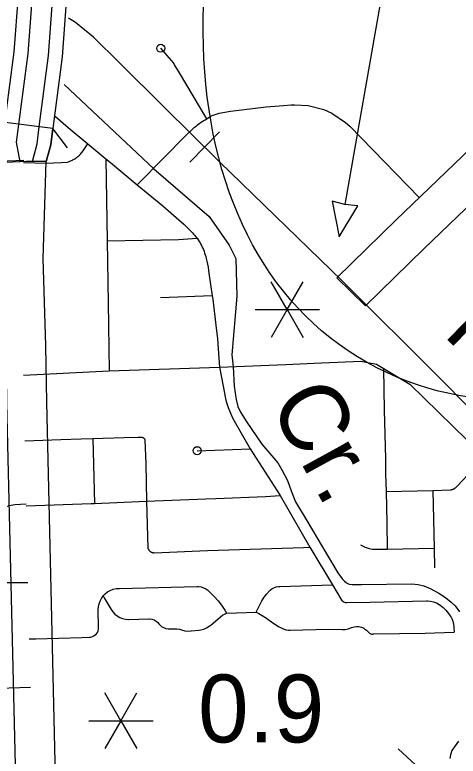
# Model space of a CAD drawing. Extents: x 309348 to 309445, y 336383 to 336484.
# Drawn here: x 309351.067 to 309351.619, y 336398.714 to 336399.638 of the extents above; entities that cross this region are included whole.
import ezdxf

# ---------------------------------------------------------------- set-up
doc = ezdxf.new("R2010")
doc.units = 0
doc.layers.add('R_Annotation', color=7, linetype='Continuous')

msp = doc.modelspace()

# ---------------------------------------------------------------- linework, layer by layer
at = {"layer": 'R_Annotation'}
for p, q in [((309351.53131, 336399.70807), (309351.47755, 336399.40106)), ((309351.114, 336399.49578), (309351.05447, 336399.50343)), ((309351.08423, 336399.4996), (309351.08423, 336399.4996)), ((309351.30299, 336399.47286), (309351.3215, 336399.4917)), ((309351.30299, 336399.47286), (309351.28448, 336399.45403)), ((309351.40588, 336399.27038), (309351.38587, 336399.30503)), ((309351.40588, 336399.27038), (309351.42588, 336399.30503)), ((309351.36586, 336399.27038), (309351.40588, 336399.27038)), ((309351.40588, 336399.27038), (309351.38587, 336399.23572)), ((309351.40588, 336399.27038), (309351.44589, 336399.27038)), ((309351.40588, 336399.27038), (309351.42588, 336399.23572)), ((309351.19875, 336398.75815), (309351.17875, 336398.7928)), ((309351.19875, 336398.75815), (309351.21876, 336398.7928)), ((309351.15874, 336398.75815), (309351.19875, 336398.75815)), ((309351.19875, 336398.75815), (309351.17875, 336398.7235)), ((309351.19875, 336398.75815), (309351.23877, 336398.75815)), ((309351.19875, 336398.75815), (309351.21876, 336398.7235))]:
    msp.add_line(p, q, dxfattribs=at)
for points in [[(309351.07271, 336399.45429), (309351.05568, 336399.45359), (309351.05147, 336399.48015), (309351.06575, 336399.59124), (309351.07103, 336399.6624), (309351.07123, 336399.7171), (309351.07033, 336399.78421), (309351.06029, 336399.94364), (309351.05759, 336400.04435), (309351.0601, 336400.08832), (309351.0645, 336400.13258), (309351.07015, 336400.16079), (309351.1591, 336400.46841), (309351.17423, 336400.51732), (309351.18929, 336400.50845)], [(309351.18929, 336400.50845), (309351.1754, 336400.46353), (309351.08668, 336400.15675), (309351.08134, 336400.13006), (309351.07706, 336400.08699), (309351.07461, 336400.04409), (309351.07728, 336399.94441), (309351.08733, 336399.78485), (309351.08824, 336399.71733), (309351.08803, 336399.66174), (309351.08267, 336399.58952), (309351.06845, 336399.4788), (309351.07271, 336399.45429)], [(309351.21423, 336400.50105), (309351.23127, 336400.4986), (309351.21661, 336400.4512), (309351.12851, 336400.14654), (309351.12393, 336400.1237), (309351.11995, 336400.08364), (309351.11766, 336400.04344), (309351.12026, 336399.94634), (309351.13033, 336399.7865), (309351.13125, 336399.71791), (309351.13104, 336399.66007), (309351.12548, 336399.58519), (309351.114, 336399.49578), (309351.11138, 336399.4754), (309351.10575, 336399.45473), (309351.08873, 336399.45466)], [(309351.08873, 336399.45466), (309351.09441, 336399.47675), (309351.09713, 336399.49795), (309351.10856, 336399.5869), (309351.11404, 336399.66073), (309351.11424, 336399.71768), (309351.11333, 336399.78585), (309351.10327, 336399.94557), (309351.10064, 336400.0437), (309351.10299, 336400.08496), (309351.1071, 336400.12621), (309351.11197, 336400.15058), (309351.20031, 336400.45607), (309351.21423, 336400.50105)], [(309351.73787, 336399.04127), (309351.59611, 336399.18487), (309351.47434, 336399.30605), (309351.32168, 336399.4545), (309351.25201, 336399.52297), (309351.19749, 336399.5775), (309351.16477, 336399.60961), (309351.14236, 336399.62779), (309351.13341, 336399.63329)], [(309352.28128, 336398.50746), (309352.01351, 336398.77225), (309351.93476, 336398.8492), (309351.83298, 336398.95038), (309351.73787, 336399.04127), (309351.59611, 336399.18487), (309351.47434, 336399.30605), (309351.32168, 336399.4545), (309351.25201, 336399.52297), (309351.19749, 336399.5775), (309351.16477, 336399.60961), (309351.14236, 336399.62779), (309351.13341, 336399.63329)], [(309351.30594, 336399.50797), (309351.27151, 336399.56545), (309351.26639, 336399.5742), (309351.26568, 336399.57536), (309351.26494, 336399.5765), (309351.26416, 336399.57762), (309351.26334, 336399.57871), (309351.26249, 336399.57977), (309351.2616, 336399.5808), (309351.24833, 336399.59592)], [(309351.50342, 336399.27488), (309351.46765, 336399.30986), (309351.54165, 336399.38225), (309351.65535, 336399.49133), (309351.72758, 336399.56271)], [(309351.1279, 336399.55062), (309351.23963, 336399.44577), (309351.3086, 336399.38645), (309351.33343, 336399.35058), (309351.34171, 336399.33402), (309351.34309, 336399.28711), (309351.33704, 336399.21377)], [(309351.30594, 336399.50797), (309351.31008, 336399.51069), (309351.31258, 336399.51208), (309351.3212, 336399.51505), (309351.33519, 336399.51755), (309351.3798, 336399.52276), (309351.40128, 336399.52471), (309351.41088, 336399.52547), (309351.41478, 336399.52561), (309351.43197, 336399.52449), (309351.45139, 336399.51968), (309351.46136, 336399.51487), (309351.47846, 336399.50347), (309351.4838, 336399.49901), (309351.57039, 336399.40982)], [(309351.76274, 336399.52713), (309351.69025, 336399.4555), (309351.57645, 336399.34633), (309351.50342, 336399.27488)], [(309351.11689, 336399.51088), (309351.11714, 336399.51067), (309351.13298, 336399.49715), (309351.15757, 336399.47682)], [(309351.25241, 336399.45972), (309351.27849, 336399.48605), (309351.2888, 336399.49592), (309351.29051, 336399.49751), (309351.29228, 336399.49904), (309351.2941, 336399.50051), (309351.29596, 336399.50192), (309351.29788, 336399.50326), (309351.29983, 336399.50454), (309351.30183, 336399.50575), (309351.30387, 336399.5069), (309351.30594, 336399.50797)], [(309351.10575, 336399.45473), (309351.11138, 336399.4754), (309351.114, 336399.49578)], [(309351.13234, 336399.47203), (309351.114, 336399.49578)], [(309351.07739, 336399.45338), (309351.10531, 336399.45263), (309351.12447, 336399.45344), (309351.13174, 336399.45409), (309351.13334, 336399.45452), (309351.13513, 336399.45526), (309351.13622, 336399.45568), (309351.1373, 336399.45614), (309351.13836, 336399.45663), (309351.13941, 336399.45716), (309351.14043, 336399.45773), (309351.14144, 336399.45832), (309351.14243, 336399.45895), (309351.14339, 336399.45962), (309351.14434, 336399.46031), (309351.14525, 336399.46104), (309351.14615, 336399.46179), (309351.14702, 336399.46258), (309351.14786, 336399.4634), (309351.14991, 336399.4659), (309351.15171, 336399.46814), (309351.15757, 336399.47682)], [(309351.15757, 336399.47682), (309351.18004, 336399.45824)], [(309351.21898, 336399.42595), (309351.25241, 336399.45972)], [(309351.07768, 336399.4559), (309351.03659, 336399.4546), (309350.97472, 336399.45278), (309350.90715, 336399.4496), (309350.87007, 336399.44801), (309350.84278, 336399.44641), (309350.77672, 336399.44293), (309350.75701, 336399.44232), (309350.73017, 336399.44186), (309350.65942, 336399.43982), (309350.53931, 336399.43527)], [(309351.10575, 336399.45473), (309351.08073, 336399.45463), (309351.05568, 336399.45359), (309351.05206, 336399.33408), (309351.05525, 336399.22411), (309351.05644, 336399.15399)], [(309351.10645, 336399.15483), (309351.10526, 336399.22526), (309351.1021, 336399.33405), (309351.10575, 336399.45473)], [(309351.18004, 336399.45824), (309351.18175, 336399.35616)], [(309351.18004, 336399.45824), (309351.18561, 336399.45364), (309351.21898, 336399.42595)], [(309351.21898, 336399.42595), (309351.25094, 336399.39944), (309351.26404, 336399.38802), (309351.27706, 336399.37659), (309351.28623, 336399.36772), (309351.2878, 336399.3661), (309351.28931, 336399.36443), (309351.29078, 336399.36272), (309351.29218, 336399.36095), (309351.29353, 336399.35915)], [(309351.18175, 336399.35616), (309351.27044, 336399.35785), (309351.29353, 336399.35915)], [(309351.29353, 336399.35915), (309351.29485, 336399.35725), (309351.29611, 336399.35531), (309351.2973, 336399.35334), (309351.29843, 336399.35132), (309351.29949, 336399.34927), (309351.30048, 336399.34718), (309351.3014, 336399.34507), (309351.30225, 336399.34292), (309351.30304, 336399.34074), (309351.30374, 336399.33855), (309351.30438, 336399.33633), (309351.30495, 336399.33408), (309351.30589, 336399.33049), (309351.30671, 336399.32687), (309351.30741, 336399.32322), (309351.30798, 336399.31955), (309351.30843, 336399.31587), (309351.31252, 336399.28729)], [(309351.18175, 336399.35616), (309351.18297, 336399.27879)], [(309351.31252, 336399.28729), (309351.24819, 336399.28489)], [(309351.31252, 336399.28729), (309351.31309, 336399.28332), (309351.31751, 336399.24724), (309351.31892, 336399.23436), (309351.32, 336399.22146), (309351.32146, 336399.1985)], [(309351.18297, 336399.27879), (309351.1843, 336399.19414)], [(309351.33704, 336399.21377), (309351.33847, 336399.19914), (309351.33989, 336399.17496), (309351.34232, 336399.1583), (309351.34456, 336399.14957), (309351.34781, 336399.14266), (309351.35146, 336399.13677), (309351.35471, 336399.13128), (309351.37441, 336399.10284), (309351.3941, 336399.07947), (309351.39918, 336399.07054), (309351.40608, 336399.05753), (309351.41075, 336399.04473), (309351.41624, 336399.03092), (309351.43065, 336399.00674), (309351.44954, 336398.97505), (309351.46903, 336398.94254), (309351.47411, 336398.93502), (309351.47715, 336398.93198), (309351.47979, 336398.92974), (309351.48304, 336398.92832), (309351.4869, 336398.92791), (309351.49827, 336398.92771), (309351.56122, 336398.92873), (309351.56893, 336398.92791), (309351.57584, 336398.92608), (309351.58396, 336398.92283), (309351.59472, 336398.91694), (309351.60304, 336398.91186), (309351.61015, 336398.90597), (309351.61523, 336398.90109), (309351.62051, 336398.89398)], [(309351.32146, 336399.1985), (309351.40399, 336399.20196)], [(309351.40399, 336399.20196), (309351.43936, 336399.20353)], [(309351.43936, 336399.20353), (309351.49773, 336399.20613)], [(309351.49773, 336399.20613), (309351.51715, 336399.20224), (309351.55859, 336399.17763), (309351.62982, 336399.10769), (309351.84479, 336398.8901), (309352.01055, 336398.72043)], [(309351.07758, 336399.1888), (309351.1843, 336399.19414)], [(309351.1843, 336399.19414), (309351.32146, 336399.1985)], [(309351.32146, 336399.1985), (309351.32807, 336399.16394), (309351.32823, 336399.16313), (309351.32998, 336399.15572), (309351.33224, 336399.14845), (309351.33502, 336399.14136), (309351.33828, 336399.13449), (309351.33974, 336399.13178), (309351.35976, 336399.09698)], [(309351.52587, 336399.19706), (309351.52678, 336399.14513), (309351.52807, 336399.08447), (309351.52842, 336399.06564), (309351.52894, 336399.04366)], [(309351.11739, 336398.68855), (309351.10645, 336399.15483)], [(309351.05644, 336399.15399), (309351.06743, 336398.68535), (309351.09215, 336398.68617), (309351.11739, 336398.68855)], [(309351.07924, 336399.1069), (309351.12372, 336399.10868), (309351.14919, 336399.1093), (309351.16383, 336399.10979)], [(309351.16383, 336399.10979), (309351.20278, 336399.1111), (309351.22023, 336399.11123), (309351.22444, 336399.11128), (309351.22458, 336399.11128), (309351.22473, 336399.11127), (309351.22487, 336399.11126), (309351.22502, 336399.11124), (309351.22516, 336399.11122), (309351.2253, 336399.1112), (309351.22544, 336399.11116), (309351.22558, 336399.11113), (309351.22572, 336399.11109), (309351.22586, 336399.11104), (309351.226, 336399.11099), (309351.22613, 336399.11093), (309351.22626, 336399.11087), (309351.22639, 336399.11081), (309351.22652, 336399.11074), (309351.22665, 336399.11067), (309351.22677, 336399.11059), (309351.22689, 336399.11051), (309351.22701, 336399.11042), (309351.22712, 336399.11033), (309351.22723, 336399.11023)], [(309351.16383, 336399.10979), (309351.16585, 336399.02886)], [(309351.22723, 336399.11023), (309351.22734, 336399.11014), (309351.22744, 336399.11003), (309351.22754, 336399.10993), (309351.22764, 336399.10982), (309351.22773, 336399.10971), (309351.22782, 336399.10959), (309351.2279, 336399.10947), (309351.22798, 336399.10935), (309351.22806, 336399.10923), (309351.22813, 336399.1091), (309351.2282, 336399.10897), (309351.22826, 336399.10884), (309351.22832, 336399.10871), (309351.22837, 336399.10857), (309351.22842, 336399.10844), (309351.22846, 336399.1083), (309351.2285, 336399.10816), (309351.22854, 336399.10802), (309351.22857, 336399.10787), (309351.22859, 336399.10773), (309351.22861, 336399.10759), (309351.22974, 336399.07877), (309351.23069, 336399.03167)], [(309351.29366, 336399.09455), (309351.35976, 336399.09698)], [(309351.35976, 336399.09698), (309351.39703, 336399.03888)], [(309351.58717, 336399.04496), (309351.60915, 336399.04566), (309351.60969, 336399.04577), (309351.61022, 336399.0459), (309351.61074, 336399.04604), (309351.61126, 336399.04621), (309351.61177, 336399.04639), (309351.61228, 336399.04659), (309351.61278, 336399.0468), (309351.61327, 336399.04704), (309351.61376, 336399.04729), (309351.61423, 336399.04756), (309351.6147, 336399.04784), (309351.61515, 336399.04814), (309351.6156, 336399.04846), (309351.61603, 336399.04879), (309351.61645, 336399.04913), (309351.61686, 336399.04949), (309351.61726, 336399.04987), (309351.61764, 336399.05026), (309351.61801, 336399.05066), (309351.65129, 336399.08596)], [(309351.52894, 336399.04366), (309351.58717, 336399.04496)], [(309351.52894, 336399.04366), (309351.52985, 336399.00453), (309351.53023, 336398.9717)], [(309351.58717, 336399.04496), (309351.58881, 336398.97315)], [(309351.23069, 336399.03167), (309351.30451, 336399.03442), (309351.31703, 336399.03493)], [(309351.31703, 336399.03493), (309351.37888, 336399.03744), (309351.39703, 336399.03888)], [(309351.39703, 336399.03888), (309351.43422, 336398.97435)], [(309350.80998, 336399.00994), (309350.88696, 336399.01331), (309350.9636, 336399.015), (309351.03552, 336399.0177), (309351.0443, 336399.01973), (309351.05949, 336399.02648), (309351.06658, 336399.0275), (309351.08088, 336399.02821)], [(309351.08093, 336399.02578), (309351.16176, 336399.02868), (309351.16585, 336399.02886)], [(309351.16585, 336399.02886), (309351.23069, 336399.03167)], [(309351.23069, 336399.03167), (309351.23239, 336398.97299), (309351.23247, 336398.97274), (309351.23257, 336398.97248), (309351.23268, 336398.97223), (309351.23279, 336398.97199), (309351.23291, 336398.97174), (309351.23304, 336398.97151), (309351.23318, 336398.97127), (309351.23332, 336398.97105), (309351.23348, 336398.97082), (309351.23364, 336398.9706), (309351.23381, 336398.97039), (309351.23398, 336398.97019), (309351.23416, 336398.96999), (309351.23435, 336398.96979), (309351.23455, 336398.96961), (309351.23475, 336398.96943), (309351.23496, 336398.96925), (309351.23517, 336398.96909), (309351.23539, 336398.96893)], [(309351.23539, 336398.96893), (309351.23561, 336398.96877), (309351.23584, 336398.96863), (309351.23608, 336398.9685), (309351.23631, 336398.96837), (309351.23656, 336398.96825), (309351.2368, 336398.96814), (309351.23705, 336398.96804), (309351.23731, 336398.96794), (309351.23756, 336398.96786), (309351.23782, 336398.96778), (309351.23809, 336398.96771), (309351.23835, 336398.96765), (309351.23862, 336398.9676), (309351.23888, 336398.96756), (309351.23915, 336398.96753), (309351.23942, 336398.96751), (309351.23969, 336398.9675), (309351.23996, 336398.96749), (309351.24023, 336398.9675), (309351.30666, 336398.97003), (309351.42625, 336398.97408), (309351.43422, 336398.97435)], [(309351.43422, 336398.97435), (309351.4621, 336398.92765)], [(309351.49733, 336398.97719), (309351.49777, 336398.97692), (309351.50217, 336398.97459), (309351.50249, 336398.97445), (309351.50398, 336398.97382), (309351.50783, 336398.97259), (309351.51181, 336398.97189), (309351.5153, 336398.9717), (309351.53023, 336398.9717)], [(309351.53023, 336398.9717), (309351.58881, 336398.97315)], [(309351.58881, 336398.97315), (309351.58941, 336398.94844)], [(309350.90446, 336398.92491), (309350.95096, 336398.92648), (309351.05378, 336398.93022), (309351.08281, 336398.93047)], [(309351.17664, 336398.91354), (309351.17924, 336398.91626), (309351.18221, 336398.91858), (309351.18547, 336398.92045), (309351.18897, 336398.92184), (309351.19263, 336398.92271), (309351.19637, 336398.92306), (309351.19701, 336398.92306), (309351.29365, 336398.92537), (309351.29537, 336398.92534), (309351.29863, 336398.92486), (309351.30177, 336398.92385), (309351.3047, 336398.92234), (309351.3069, 336398.92074), (309351.30999, 336398.91805), (309351.31509, 336398.91305), (309351.31982, 336398.90768), (309351.32414, 336398.90197), (309351.32802, 336398.89597), (309351.3301, 336398.8923)], [(309351.3672, 336398.8934), (309351.37287, 336398.90484), (309351.37419, 336398.90734), (309351.37707, 336398.91195), (309351.38039, 336398.91627), (309351.3841, 336398.92024), (309351.38469, 336398.9208), (309351.38663, 336398.92237), (309351.3892, 336398.92383), (309351.392, 336398.9248), (309351.39492, 336398.92526), (309351.39675, 336398.92528), (309351.4621, 336398.92765)], [(309351.4621, 336398.92765), (309351.47318, 336398.90908), (309351.4732, 336398.90905), (309351.47399, 336398.90796), (309351.47496, 336398.90703), (309351.47608, 336398.90629), (309351.4773, 336398.90574), (309351.47861, 336398.90542), (309351.47994, 336398.90533), (309351.48001, 336398.90533), (309351.50902, 336398.90576), (309351.57952, 336398.90736), (309351.58055, 336398.90737), (309351.58437, 336398.90704), (309351.58811, 336398.90619), (309351.59169, 336398.90482), (309351.59505, 336398.90297), (309351.59582, 336398.90245), (309351.59587, 336398.90242), (309351.59989, 336398.89929), (309351.60356, 336398.89577), (309351.60683, 336398.89187), (309351.60969, 336398.88766), (309351.60997, 336398.88719), (309351.61085, 336398.88556), (309351.61223, 336398.88217), (309351.61309, 336398.87861), (309351.61343, 336398.87497), (309351.61344, 336398.87441), (309351.61375, 336398.86831)], [(309351.15, 336398.86192), (309351.15944, 336398.86211), (309351.16146, 336398.86233), (309351.16341, 336398.8629), (309351.16523, 336398.86379), (309351.16687, 336398.86499), (309351.16827, 336398.86646), (309351.1694, 336398.86815), (309351.17022, 336398.87001), (309351.17071, 336398.87198), (309351.17084, 336398.87401), (309351.17084, 336398.87418), (309351.17055, 336398.89632), (309351.17075, 336398.89988), (309351.17147, 336398.90358), (309351.17271, 336398.90714), (309351.17445, 336398.91048), (309351.17664, 336398.91354)], [(309351.17664, 336398.91354), (309351.17803, 336398.91133), (309351.18672, 336398.89666), (309351.18878, 336398.89369), (309351.1913, 336398.89098), (309351.1942, 336398.88866), (309351.19739, 336398.8868), (309351.20083, 336398.88541), (309351.20443, 336398.88455), (309351.20812, 336398.88422), (309351.20841, 336398.88422), (309351.23354, 336398.88492), (309351.23439, 336398.88492), (309351.23729, 336398.88457), (309351.24007, 336398.88367), (309351.24263, 336398.88226), (309351.24487, 336398.88039), (309351.24614, 336398.87893), (309351.24722, 336398.87767), (309351.24944, 336398.87573), (309351.25197, 336398.87423), (309351.25474, 336398.87321), (309351.25765, 336398.87273), (309351.25777, 336398.87272), (309351.26319, 336398.87251), (309351.26655, 336398.87251), (309351.26821, 336398.87248), (309351.27169, 336398.87203), (309351.27437, 336398.8713), (309351.2744, 336398.87129), (309351.27816, 336398.87032), (309351.28202, 336398.86987), (309351.28591, 336398.86995), (309351.28629, 336398.86998), (309351.29582, 336398.87096), (309351.2983, 336398.87133), (309351.30194, 336398.87232), (309351.3054, 336398.8738), (309351.30862, 336398.87575), (309351.31108, 336398.87772), (309351.32546, 336398.88953), (309351.32758, 336398.89103), (309351.3301, 336398.8923)], [(309351.3301, 336398.8923), (309351.3672, 336398.8934)], [(309351.3672, 336398.8934), (309351.37061, 336398.89161), (309351.37472, 336398.88928), (309351.37999, 336398.88577), (309351.38224, 336398.88407), (309351.38324, 336398.88329), (309351.38901, 336398.8792), (309351.39506, 336398.87556), (309351.40018, 336398.87294), (309351.40105, 336398.87255), (309351.4041, 336398.87157), (309351.40726, 336398.87111), (309351.4095, 336398.8711), (309351.4569, 336398.87206), (309351.47428, 336398.87174), (309351.47434, 336398.87174), (309351.47804, 336398.87195), (309351.48167, 336398.8727), (309351.48516, 336398.87397), (309351.48521, 336398.87399), (309351.4861, 336398.87437), (309351.48908, 336398.87524), (309351.49216, 336398.87557), (309351.49525, 336398.87536), (309351.49826, 336398.87462), (309351.50109, 336398.87336), (309351.50228, 336398.87265), (309351.50468, 336398.87087), (309351.50741, 336398.86825), (309351.5076, 336398.86803), (309351.50829, 336398.86737), (309351.5091, 336398.86682), (309351.50999, 336398.86643), (309351.51094, 336398.86619), (309351.51192, 336398.86613), (309351.51289, 336398.86623), (309351.51371, 336398.86646), (309351.57774, 336398.86743)], [(309351.57774, 336398.86743), (309351.61375, 336398.86831)], [(309351.08452, 336398.86001), (309351.09266, 336398.86025), (309351.15, 336398.86192)], [(309350.95574, 336398.796), (309350.95686, 336398.79603), (309351.03221, 336398.79835), (309351.08615, 336398.79978)], [(309351.61929, 336398.73287), (309351.61096, 336398.72109), (309351.60934, 336398.71581), (309351.60853, 336398.71093)], [(309351.56617, 336398.70288), (309351.54416, 336398.72328)]]:
    msp.add_lwpolyline(points, dxfattribs=at)
msp.add_lwpolyline([(309351.49382, 336399.39965), (309351.47755, 336399.40106), (309351.46178, 336399.40526), (309351.47052, 336399.36085)], close=True, dxfattribs=at)
for centre in [(309351.24833, 336399.59592), (309351.29366, 336399.09455)]:
    msp.add_circle(centre, 0.005, dxfattribs=at)
msp.add_ellipse((309351.94384, 336399.90803), major_axis=(-0.46211, -0.68918), ratio=0.64799, dxfattribs=at)

# ---------------------------------------------------------------- texts
for s, rotation, p in [('RAILROAD', 315.71975, (309351.59858, 336399.239)), ('Cr.', 298.7458, (309351.38219, 336399.15319))]:
    msp.add_text(s, height=0.084508, rotation=rotation, dxfattribs=at).set_placement(p)
msp.add_text('0.9', height=0.084508, dxfattribs=at).set_placement((309351.29489, 336398.73114))

doc.saveas('drawing.dxf')
